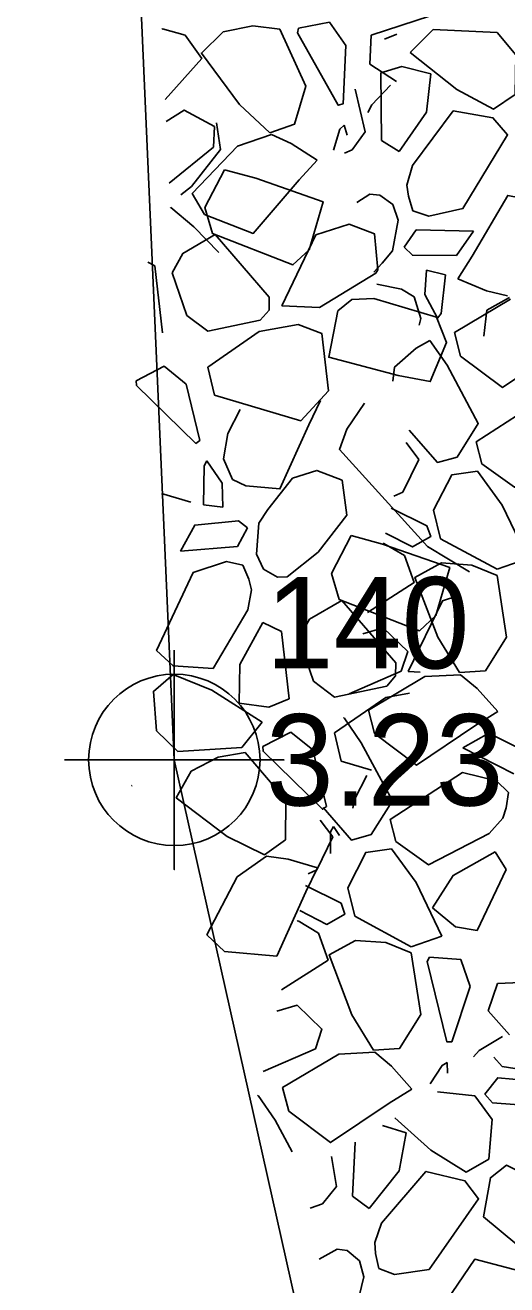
# Model space of a CAD drawing. Extents: x 3040896 to 3051146, y 687568 to 732976.
# Drawn here: x 3043947.96 to 3043961.14, y 722041.93 to 722076.39 of the extents above; entities that cross this region are included whole.
import ezdxf

# ---------------------------------------------------------------- set-up
doc = ezdxf.new("R2010")
doc.units = 0
for name, color, linetype in [('Default', 7, 'Continuous'), ('Exist DTM Breakline Cogo Point CELL', 7, 'Continuous'), ('Exist Horizontal Alignment', 7, 'Continuous'), ('Exist Other Culture Area Outline', 7, 'Continuous'), ('Exist Other Culture Area Outline Cogo Elevation', 7, 'Continuous'), ('Exist Other Culture Area Outline Cogo Number', 7, 'Continuous'), ('Exist Other Culture Area Outline Cogo Point CELL', 7, 'Continuous'), ('Exist Right of Way Line', 7, 'Continuous')]:
    doc.layers.add(name, color=color, linetype=linetype)

# ---------------------------------------------------------------- blocks, each defined once
blk = doc.blocks.new('EXIST DTM BREAKLINE COGO POINT')
at = {"layer": 'Exist DTM Breakline Cogo Point CELL'}
blk.add_lwpolyline([(0, 0.06), (0, -0.06), (0, 0), (0.06, 0), (-0.06, 0)], dxfattribs=at)
blk.add_circle((0, 0), 0.04688, dxfattribs=at)

msp = doc.modelspace()

# ---------------------------------------------------------------- linework, layer by layer
at = {"layer": 'Default'}
for p, q in [((3043957.428, 722076.111), (3043959.053, 722076.644)), ((3043951.695, 722076.281), (3043951.716, 722076.287)), ((3043951.716, 722076.287), (3043952.341, 722076.118)), ((3043953.374, 722076.202), (3043954.187, 722076.366)), ((3043954.187, 722076.366), (3043954.929, 722076.278)), ((3043955.441, 722076.302), (3043956.287, 722076.468)), ((3043956.287, 722076.468), (3043956.73, 722075.83)), ((3043958.494, 722075.639), (3043959.121, 722076.268)), ((3043959.121, 722076.268), (3043960.876, 722076.191)), ((3043957.387, 722075.32), (3043957.428, 722076.111)), ((3043958.127, 722076.14), (3043957.792, 722076.009)), ((3043956.73, 722075.83), (3043956.656, 722074.24)), ((3043958.121, 722074.847), (3043957.387, 722075.32)), ((3043957.709, 722073.233), (3043957.69, 722075.083)), ((3043957.259, 722073.473), (3043956.989, 722074.638)), ((3043957.441, 722074.21), (3043957.951, 722074.744)), ((3043957.441, 722074.21), (3043957.338, 722073.996)), ((3043956.685, 722073.656), (3043956.773, 722073.381)), ((3043953.767, 722073.079), (3043954.699, 722073.394)), ((3043954.699, 722073.394), (3043955.24, 722073.151)), ((3043955.24, 722073.151), (3043955.948, 722072.696)), ((3043958.188, 722072.93), (3043957.709, 722073.233)), ((3043953.111, 722073.047), (3043951.9, 722072.069)), ((3043952.221, 722071.742), (3043952.514, 722071.975)), ((3043958.443, 722071.711), (3043958.401, 722072.012)), ((3043957.391, 722071.762), (3043957.031, 722071.533)), ((3043957.661, 722071.74), (3043957.391, 722071.762)), ((3043958.019, 722071.486), (3043957.661, 722071.74)), ((3043958.162, 722071.053), (3043958.019, 722071.486)), ((3043958.564, 722071.31), (3043958.443, 722071.711)), ((3043951.933, 722071.383), (3043951.947, 722071.396)), ((3043958.014, 722070.215), (3043958.162, 722071.053)), ((3043958.657, 722070.787), (3043958.333, 722070.314)), ((3043960.225, 722070.752), (3043958.657, 722070.787)), ((3043957.731, 722069.874), (3043958.014, 722070.215)), ((3043951.312, 722069.902), (3043951.506, 722069.805)), ((3043951.506, 722069.805), (3043951.721, 722067.968)), ((3043957.495, 722069.635), (3043957.731, 722069.874)), ((3043951.979, 722069.614), (3043952.383, 722068.449)), ((3043956.012, 722068.661), (3043957.557, 722069.607)), ((3043958.896, 722069.024), (3043958.941, 722069.681)), ((3043958.941, 722069.681), (3043959.46, 722069.555)), ((3043960.577, 722069.124), (3043959.799, 722069.446)), ((3043958.605, 722068.956), (3043958.257, 722069.168)), ((3043959.245, 722068.37), (3043958.896, 722069.024)), ((3043961.152, 722068.981), (3043960.577, 722069.124)), ((3043954.978, 722068.714), (3043956.012, 722068.661)), ((3043956.517, 722068.573), (3043956.896, 722068.88)), ((3043956.896, 722068.88), (3043957.497, 722068.913)), ((3043958.785, 722068.364), (3043958.605, 722068.956)), ((3043952.955, 722068.014), (3043952.383, 722068.449)), ((3043954.387, 722068.317), (3043954.632, 722068.594)), ((3043958.736, 722068.185), (3043958.785, 722068.364)), ((3043952.955, 722068.014), (3043954.387, 722068.317)), ((3043952.955, 722067.036), (3043954.365, 722068.004)), ((3043954.365, 722068.004), (3043955.432, 722068.198)), ((3043958.655, 722067.554), (3043959.035, 722067.762)), ((3043950.994, 722066.662), (3043951.759, 722067.058)), ((3043951.759, 722067.058), (3043952.365, 722066.57)), ((3043953.138, 722066.265), (3043952.955, 722067.036)), ((3043952.365, 722066.57), (3043952.74, 722065.023)), ((3043953.502, 722065.216), (3043953.841, 722065.871)), ((3043953.502, 722065.216), (3043953.388, 722064.526)), ((3043958.384, 722064.968), (3043958.732, 722064.507)), ((3043952.931, 722064.471), (3043953.347, 722063.857)), ((3043953.388, 722064.526), (3043953.629, 722063.955)), ((3043953.347, 722063.857), (3043953.372, 722063.199)), ((3043953.629, 722063.955), (3043953.998, 722063.782)), ((3043955.278, 722063.991), (3043954.595, 722063.134)), ((3043951.686, 722063.58), (3043952.494, 722063.343)), ((3043953.372, 722063.199), (3043952.842, 722063.27)), ((3043954.595, 722063.134), (3043954.35, 722062.766)), ((3043953.771, 722062.129), (3043954.043, 722062.634)), ((3043954.35, 722062.766), (3043954.291, 722061.917)), ((3043952.207, 722061.998), (3043953.771, 722062.129)), ((3043957.756, 722062.207), (3043957.777, 722062.208)), ((3043957.777, 722062.208), (3043958.334, 722061.877)), ((3043960.871, 722061.504), (3043959.326, 722062.338)), ((3043954.291, 722061.917), (3043954.478, 722061.502)), ((3043955.132, 722061.293), (3043955.978, 722061.967)), ((3043961.71, 722061.796), (3043960.871, 722061.504)), ((3043953.918, 722061.619), (3043954.081, 722061.233)), ((3043954.478, 722061.502), (3043954.862, 722061.286)), ((3043959.352, 722061.68), (3043960.179, 722061.619)), ((3043960.179, 722061.619), (3043960.87, 722061.334)), ((3043954.081, 722061.233), (3043954.154, 722060.938)), ((3043954.862, 722061.286), (3043955.132, 722061.293)), ((3043954.462, 722060.048), (3043954.971, 722059.797)), ((3043954.971, 722059.797), (3043955.185, 722057.959)), ((3043955.444, 722059.605), (3043955.847, 722058.44)), ((3043958.25, 722058.712), (3043956.82, 722058.095)), ((3043958.442, 722058.705), (3043958.763, 722058.689)), ((3043956.419, 722058.005), (3043955.847, 722058.44)), ((3043957.851, 722058.308), (3043958.096, 722058.585)), ((3043958.891, 722058.566), (3043959.873, 722058.619)), ((3043959.873, 722058.619), (3043960.328, 722058.239)), ((3043956.419, 722058.005), (3043957.851, 722058.308)), ((3043956.419, 722057.028), (3043957.829, 722057.995)), ((3043957.829, 722057.995), (3043958.479, 722058.113)), ((3043960.328, 722058.239), (3043960.888, 722057.61)), ((3043954.443, 722057.321), (3043953.886, 722056.63)), ((3043956.668, 722057.426), (3043956.685, 722057.435)), ((3043954.458, 722056.653), (3043955.224, 722057.05)), ((3043955.224, 722057.05), (3043955.829, 722056.561)), ((3043956.603, 722056.257), (3043956.419, 722057.028)), ((3043953.886, 722056.63), (3043952.133, 722056.521)), ((3043959.934, 722056.621), (3043961.33, 722055.905)), ((3043952.503, 722055.976), (3043953.238, 722056.362)), ((3043953.238, 722056.362), (3043953.975, 722056.486)), ((3043955.829, 722056.561), (3043956.204, 722055.015)), ((3043957.439, 722056.009), (3043956.603, 722056.257)), ((3043950.87, 722055.58), (3043950.887, 722055.592)), ((3043956.966, 722055.207), (3043957.306, 722055.862)), ((3043961.186, 722055.394), (3043961.12, 722054.981)), ((3043956.966, 722055.207), (3043956.927, 722054.972)), ((3043961.12, 722054.981), (3043961.026, 722054.691)), ((3043956.034, 722054.641), (3043956.382, 722054.18)), ((3043956.396, 722054.462), (3043956.558, 722054.223)), ((3043953.758, 722053.09), (3043954.563, 722053.654)), ((3043954.563, 722053.654), (3043955.151, 722053.572)), ((3043955.151, 722053.572), (3043955.958, 722053.334)), ((3043960.817, 722053.773), (3043961.116, 722053.291)), ((3043961.116, 722053.291), (3043960.326, 722051.618)), ((3043955.406, 722051.879), (3043955.427, 722051.881)), ((3043955.427, 722051.881), (3043955.984, 722051.55)), ((3043958.521, 722051.176), (3043956.975, 722052.011)), ((3043959.359, 722051.468), (3043958.521, 722051.176)), ((3043957.001, 722051.352), (3043957.829, 722051.292)), ((3043957.829, 722051.292), (3043958.52, 722051.007)), ((3043959.019, 722050.893), (3043959.878, 722050.825)), ((3043959.878, 722050.825), (3043960.134, 722050.091)), ((3043960.134, 722050.091), (3043959.635, 722048.579)), ((3043960.63, 722049.423), (3043960.882, 722050.174)), ((3043960.882, 722050.174), (3043962.59, 722050.251)), ((3043961.209, 722048.771), (3043960.63, 722049.423)), ((3043960.383, 722048.34), (3043961.018, 722048.717)), ((3043955.899, 722048.385), (3043954.47, 722047.768)), ((3043960.383, 722048.34), (3043960.226, 722048.161)), ((3043956.541, 722048.239), (3043957.522, 722048.292)), ((3043957.522, 722048.292), (3043957.978, 722047.912)), ((3043959.505, 722048.01), (3043959.516, 722047.721)), ((3043957.978, 722047.912), (3043958.538, 722047.283)), ((3043961.649, 722047.803), (3043961.008, 722047.899)), ((3043954.318, 722047.098), (3043954.335, 722047.108)), ((3043959.243, 722047.209), (3043960.264, 722047.098)), ((3043956.912, 722044.351), (3043956.992, 722045.83)), ((3043956.478, 722044.62), (3043956.345, 722045.434)), ((3043957.37, 722044.018), (3043956.912, 722044.351)), ((3043956.499, 722042.904), (3043956.002, 722042.631)), ((3043956.767, 722042.865), (3043956.499, 722042.904)), ((3043957.108, 722042.588), (3043956.767, 722042.865)), ((3043957.545, 722042.785), (3043957.523, 722043.088)), ((3043957.222, 722042.147), (3043957.108, 722042.588)), ((3043957.64, 722042.377), (3043957.545, 722042.785)), ((3043957.021, 722041.319), (3043957.222, 722042.147))]:
    msp.add_line(p, q, dxfattribs=at)
for points in [[(3043954.929, 722076.278), (3043955.635, 722074.722), (3043955.326, 722073.679), (3043954.652, 722073.443)], [(3043956.656, 722074.24), (3043956.526, 722074.197), (3043955.414, 722076.174), (3043955.441, 722076.302)], [(3043952.341, 722076.118), (3043952.793, 722075.478), (3043951.789, 722074.352)], [(3043954.652, 722073.443), (3043953.822, 722074.215), (3043952.781, 722075.623), (3043953.374, 722076.202)], [(3043960.876, 722076.191), (3043961.388, 722075.572), (3043961.365, 722074.489), (3043960.775, 722074.092), (3043959.767, 722074.628), (3043958.494, 722075.639)], [(3043957.69, 722075.083), (3043958.269, 722075.254), (3043959.062, 722075.06)], [(3043959.062, 722075.06), (3043958.94, 722074.009), (3043958.188, 722072.93)], [(3043951.818, 722073.751), (3043952.313, 722074.063), (3043953.137, 722073.613), (3043953.111, 722073.047)], [(3043958.401, 722072.012), (3043958.556, 722072.546), (3043959.673, 722074.041), (3043960.755, 722073.855), (3043961.159, 722073.384), (3043959.935, 722071.368), (3043959, 722071.167), (3043958.564, 722071.31)], [(3043952.514, 722071.975), (3043953.3, 722072.99), (3043953.198, 722073.72)], [(3043956.397, 722072.972), (3043956.57, 722073.541), (3043956.685, 722073.656)], [(3043957.259, 722073.473), (3043956.906, 722072.977), (3043956.7, 722072.884)], [(3043955.948, 722072.696), (3043955.454, 722072.154), (3043954.2, 722070.69), (3043952.867, 722071.212), (3043952.531, 722071.786), (3043953.767, 722073.079)], [(3043953.414, 722072.433), (3043954.271, 722072.202), (3043956.112, 722071.556), (3043955.734, 722070.242), (3043955.287, 722069.829), (3043953.088, 722070.686), (3043952.879, 722071.396), (3043953.414, 722072.433)], [(3043959.799, 722069.446), (3043960.188, 722070.067), (3043961.161, 722071.731), (3043962.566, 722071.455), (3043962.999, 722070.95), (3043962.013, 722069.457)], [(3043951.947, 722071.396), (3043952.579, 722070.871), (3043953.256, 722070.165)], [(3043957.557, 722069.607), (3043957.612, 722069.69), (3043957.513, 722070.683), (3043956.823, 722070.948), (3043955.915, 722070.65), (3043954.978, 722068.714)], [(3043958.333, 722070.314), (3043958.556, 722070.095), (3043959.759, 722070.083), (3043960.225, 722070.752)], [(3043951.979, 722069.614), (3043952.278, 722070.145), (3043953.161, 722070.66), (3043954.633, 722068.949), (3043954.632, 722068.594)], [(3043959.46, 722069.555), (3043959.338, 722068.503), (3043959.245, 722068.37)], [(3043957.577, 722069.301), (3043958.257, 722069.168)], [(3043957.497, 722068.913), (3043959.217, 722068.396), (3043959.488, 722067.707), (3043959.043, 722066.638), (3043958.165, 722066.802), (3043956.265, 722067.304), (3043956.517, 722068.573)], [(3043963.238, 722067.938), (3043962.616, 722067.548), (3043961.015, 722066.476), (3043959.871, 722067.337), (3043959.702, 722067.98), (3043961.241, 722068.893)], [(3043960.509, 722067.882), (3043960.586, 722068.589), (3043961.207, 722068.942)], [(3043955.432, 722068.198), (3043956.076, 722067.954), (3043956.259, 722066.386), (3043955.5, 722065.566), (3043953.138, 722066.265)], [(3043959.035, 722067.762), (3043959.502, 722067.086), (3043960.356, 722065.494), (3043959.777, 722064.572), (3043959.237, 722064.424), (3043958.462, 722065.311)], [(3043958.017, 722066.652), (3043958.067, 722067.036), (3043958.655, 722067.554)], [(3043952.74, 722065.023), (3043952.627, 722064.945), (3043951.005, 722066.531), (3043950.994, 722066.662)], [(3043963.376, 722065.019), (3043963.004, 722064.606), (3043961.346, 722063.747), (3043960.454, 722064.387), (3043960.296, 722064.987), (3043962.277, 722066.267), (3043963.206, 722066.04), (3043963.536, 722065.721)], [(3043956.042, 722066.116), (3043955.72, 722065.456), (3043954.928, 722063.699), (3043953.998, 722063.782)], [(3043957.24, 722066.047), (3043956.765, 722065.338), (3043956.559, 722064.78), (3043958.964, 722062.125), (3043960.12, 722061.436)], [(3043952.842, 722063.27), (3043952.853, 722064.329), (3043952.931, 722064.471)], [(3043956.63, 722063.942), (3043955.941, 722064.208), (3043955.278, 722063.991)], [(3043958.732, 722064.507), (3043958.291, 722063.612), (3043958.05, 722063.501)], [(3043955.978, 722061.967), (3043956.764, 722062.982), (3043956.63, 722063.942)], [(3043959.326, 722062.338), (3043959.135, 722063.118), (3043959.629, 722064.083), (3043960.332, 722064.183), (3043961.006, 722063.261), (3043961.71, 722061.796)], [(3043957.821, 722062.493), (3043958.559, 722062.114), (3043959.057, 722062.399), (3043958.952, 722062.694), (3043957.977, 722063.178)], [(3043954.043, 722062.634), (3043953.798, 722062.828), (3043952.6, 722062.713), (3043952.207, 722061.998)], [(3043956.878, 722062.424), (3043957.735, 722062.193), (3043959.576, 722061.547), (3043959.199, 722060.234), (3043958.752, 722059.82), (3043956.552, 722060.677), (3043956.343, 722061.388), (3043956.878, 722062.424)], [(3043958.334, 722061.877), (3043958.598, 722061.138), (3043957.327, 722060.324)], [(3043954.154, 722060.938), (3043954.056, 722060.391), (3043953.103, 722058.786), (3043952.007, 722058.857), (3043951.556, 722059.283), (3043952.561, 722061.417), (3043953.47, 722061.715), (3043953.918, 722061.619)], [(3043959.841, 722058.678), (3043959.248, 722059.645), (3043958.625, 722061.282), (3043959.352, 722061.68)], [(3043960.87, 722061.334), (3043961.131, 722059.646), (3043960.553, 722058.725), (3043959.841, 722058.678)], [(3043959.795, 722060.778), (3043959.379, 722060.641), (3043958.442, 722058.705)], [(3043955.444, 722059.605), (3043955.743, 722060.136), (3043956.625, 722060.651), (3043958.097, 722058.94), (3043958.096, 722058.585)], [(3043953.818, 722057.837), (3043953.829, 722058.896), (3043954.462, 722060.048)], [(3043957.194, 722059.737), (3043957.754, 722059.905), (3043958.427, 722059.249), (3043958.25, 722058.712)], [(3043952.133, 722056.521), (3043951.558, 722057.083), (3043951.468, 722058.163), (3043952.012, 722058.62), (3043953.071, 722058.193), (3043954.443, 722057.321)], [(3043960.888, 722057.61), (3043960.266, 722057.221), (3043958.665, 722056.148), (3043957.521, 722057.01), (3043957.352, 722057.653), (3043958.891, 722058.566)], [(3043955.185, 722057.959), (3043954.627, 722057.728), (3043953.818, 722057.837)], [(3043956.685, 722057.435), (3043957.152, 722056.759), (3043958.006, 722055.166), (3043957.427, 722054.245), (3043956.887, 722054.096), (3043956.112, 722054.984)], [(3043961.828, 722056.19), (3043961.723, 722056.484), (3043960.645, 722057.02), (3043959.934, 722056.621)], [(3043956.204, 722055.015), (3043956.092, 722054.937), (3043954.469, 722056.523), (3043954.458, 722056.653)], [(3043953.975, 722056.486), (3043955.089, 722055.191), (3043955.085, 722054.103), (3043954.505, 722053.687)], [(3043954.505, 722053.687), (3043953.491, 722054.195), (3043952.096, 722055.254), (3043952.503, 722055.976)], [(3043961.026, 722054.691), (3043960.654, 722054.278), (3043958.996, 722053.42), (3043958.104, 722054.06), (3043957.946, 722054.66), (3043959.927, 722055.94), (3043960.856, 722055.713), (3043961.186, 722055.394)], [(3043956.311, 722053.725), (3043956.317, 722054.32), (3043956.396, 722054.462)], [(3043956.382, 722054.18), (3043955.941, 722053.285), (3043955.7, 722053.174)], [(3043956.975, 722052.011), (3043956.785, 722052.791), (3043957.279, 722053.756), (3043957.982, 722053.856), (3043958.656, 722052.933), (3043959.359, 722051.468)], [(3043959.102, 722052.237), (3043959.67, 722053.13), (3043960.817, 722053.773)], [(3043955.958, 722053.334), (3043955.636, 722052.675), (3043954.844, 722050.918), (3043953.418, 722051.044), (3043952.934, 722051.501), (3043953.758, 722053.09)], [(3043955.471, 722052.166), (3043956.209, 722051.787), (3043956.707, 722052.072), (3043956.602, 722052.367), (3043955.627, 722052.851)], [(3043960.326, 722051.618), (3043959.73, 722051.717), (3043959.102, 722052.237)], [(3043955.984, 722051.55), (3043956.248, 722050.811), (3043954.977, 722049.997)], [(3043957.491, 722048.351), (3043956.898, 722049.318), (3043956.275, 722050.954), (3043957.001, 722051.352)], [(3043958.52, 722051.007), (3043958.781, 722049.319), (3043958.203, 722048.397), (3043957.491, 722048.351)], [(3043959.635, 722048.579), (3043959.498, 722048.573), (3043958.959, 722050.777), (3043959.019, 722050.893)], [(3043954.844, 722049.41), (3043955.404, 722049.577), (3043956.077, 722048.922), (3043955.899, 722048.385)], [(3043958.538, 722047.283), (3043957.916, 722046.894), (3043956.315, 722045.821), (3043955.171, 722046.682), (3043955.002, 722047.325), (3043956.541, 722048.239)], [(3043959.044, 722047.428), (3043959.364, 722047.93), (3043959.505, 722048.01)], [(3043961.008, 722047.899), (3043960.782, 722048.152)], [(3043961.716, 722047.522), (3043960.89, 722047.594), (3043960.536, 722047.143), (3043960.744, 722046.91), (3043961.83, 722046.829)], [(3043954.335, 722047.108), (3043954.802, 722046.432), (3043955.264, 722045.569)], [(3043960.264, 722047.098), (3043960.735, 722046.447), (3043960.641, 722045.368), (3043960.027, 722045.01), (3043959.056, 722045.61), (3043958.078, 722046.496)], [(3043957.74, 722046.288), (3043958.38, 722046.087)], [(3043958.38, 722046.087), (3043958.19, 722045.046), (3043957.37, 722044.018)], [(3043957.523, 722043.088), (3043957.712, 722043.611), (3043958.924, 722045.031), (3043959.992, 722044.775), (3043960.364, 722044.279), (3043959.012, 722042.346), (3043958.066, 722042.206), (3043957.64, 722042.377)], [(3043962.578, 722042.184), (3043961.891, 722042.634), (3043960.5, 722043.787), (3043960.688, 722044.859), (3043961.132, 722045.2), (3043962.185, 722044.67)], [(3043956.478, 722044.62), (3043956.094, 722044.148), (3043955.756, 722044.022)], [(3043958.752, 722040.437), (3043959.181, 722041.032), (3043960.259, 722042.629), (3043961.644, 722042.263), (3043962.043, 722041.731), (3043960.962, 722040.305)]]:
    msp.add_lwpolyline(points, dxfattribs=at)
at = {"layer": 'Exist Horizontal Alignment'}
msp.add_arc((3047143.478, 722946.481), 3274.364, 179.827486, 209.692497, dxfattribs=at)
at = {"layer": 'Exist Other Culture Area Outline'}
msp.add_lwpolyline([(3043955.312, 722128.683), (3043949.696, 722109.538), (3043952.041, 722056.289), (3043970.953, 721971.86), (3043989.554, 721913.266)], dxfattribs=at)
at = {"layer": 'Exist Right of Way Line'}
for radius in [3324.364, 3224.364]:
    msp.add_arc((3047143.478, 722946.481), radius, 179.827486, 209.692497, dxfattribs=at)

# ---------------------------------------------------------------- block references
at = {"layer": 'Exist Other Culture Area Outline Cogo Point CELL', "xscale": 50, "yscale": 50}
msp.add_blockref('EXIST DTM BREAKLINE COGO POINT', (3043952.041, 722056.289), dxfattribs=at)

# ---------------------------------------------------------------- texts
at = {"layer": 'Exist Other Culture Area Outline Cogo Elevation'}
msp.add_text('3.23', height=2.5, dxfattribs=at).set_placement((3043954.541, 722055.039))
at = {"layer": 'Exist Other Culture Area Outline Cogo Number'}
msp.add_text('140', height=2.5, dxfattribs=at).set_placement((3043954.541, 722058.789))

doc.saveas('drawing.dxf')
